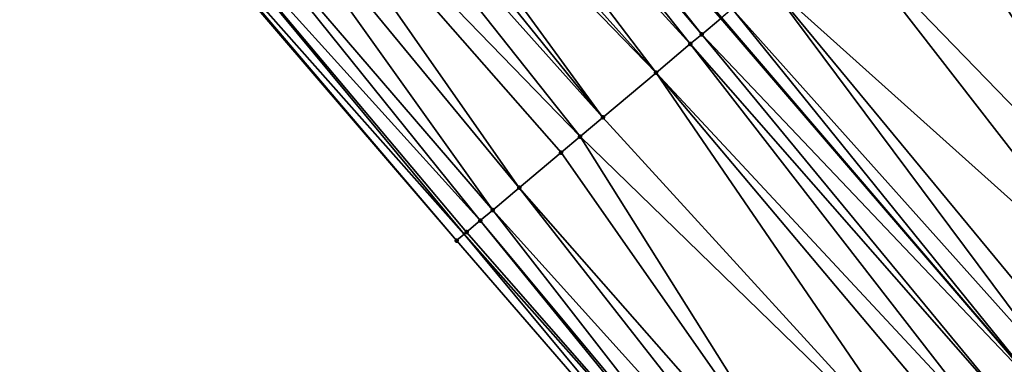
# Model space of a CAD drawing. Header units: feet. Extents: x 2004186 to 2014793, y 836912 to 864902.
# Tile 427 of 656: x 2008444 to 2008484, y 850686 to 850700. Entities that reach past the tile are written whole.
import ezdxf

# ---------------------------------------------------------------- set-up
doc = ezdxf.new("R2010")
doc.units = ezdxf.units.FT
doc.header["$LTSCALE"] = 100
doc.header["$MEASUREMENT"] = 0
for name, color, linetype, lineweight in [('EP_Travel Lane', 5, 'Continuous', 40), ('GPL_Skip Line', 2, 'Continuous', 40), ('Road Shots', 4, 'Continuous', 200), ('Road X-Section', 30, 'Continuous', 13)]:
    doc.layers.add(name, color=color, linetype=linetype, lineweight=lineweight)
doc.layers.add('I-77 SB_MM21-27-Surface-Border', color=7, linetype='Continuous')
doc.layers.add('I-77 SB_MM21-27-Surface-TIN', color=7, linetype='Continuous')

msp = doc.modelspace()

# ---------------------------------------------------------------- linework, layer by layer
at = {"layer": 'EP_Travel Lane'}
msp.add_polyline3d([(2008527.697784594, 850615.8294340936, 428.97344328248), (2008514.753793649, 850631.0755985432, 429.0991337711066), (2008501.809581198, 850646.3220238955, 429.131915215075), (2008488.632730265, 850661.3927409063, 429.1752030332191), (2008475.369676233, 850676.3709451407, 429.190805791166), (2008462.106707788, 850691.3490527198, 429.2525368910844), (2008448.843834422, 850706.3270529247, 429.3657356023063), (2008444.203606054, 850711.5673458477, 429.394913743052)], dxfattribs=at)
at = {"layer": 'GPL_Skip Line'}
msp.add_polyline3d([(2008537.109924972, 850623.7591849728, 429.2130832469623), (2008524.264419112, 850639.0886550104, 429.2724444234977), (2008511.418972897, 850654.4180538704, 429.3569865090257), (2008498.460989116, 850669.662586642, 429.4265368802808), (2008485.462920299, 850684.863777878, 429.4436608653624), (2008472.464926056, 850700.0648818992, 429.5018504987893), (2008459.466996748, 850715.2659099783, 429.5958897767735), (2008454.918006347, 850720.5859366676, 429.6400841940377)], dxfattribs=at)
at = {"layer": 'I-77 SB_MM21-27-Surface-Border', "color": 3, "linetype": 'ByBlock', "lineweight": -2}
msp.add_polyline3d([(2008527.59071015, 850615.7392246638, 428.9704999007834), (2008514.600691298, 850630.946596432, 429.0979360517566), (2008501.664380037, 850646.1996936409, 429.1277883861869), (2008488.226903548, 850661.0512531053, 429.1677871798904), (2008474.878458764, 850675.9575898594, 429.1857798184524), (2008461.798098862, 850691.0893898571, 429.2414532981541), (2008448.780580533, 850706.2738255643, 429.3650213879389), (2008444.182241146, 850711.5493623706, 429.3944395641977), (2008436.583452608, 850722.1429721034, 429.4927287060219), (2008425.998481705, 850739.3747940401, 429.6771073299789), (2008416.484405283, 850757.5083837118, 429.8139452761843), (2008405.593145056, 850774.4829372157, 429.8849395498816), (2008392.55973734, 850789.6543811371, 429.9084286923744), (2008379.679431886, 850804.9545096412, 429.9717970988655), (2008366.95222463, 850820.3833275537, 430.0734191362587), (2008354.225158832, 850835.8119774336, 430.2312749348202), (2008342.110780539, 850851.7643783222, 430.3087367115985), (2008330.001785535, 850867.7133945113, 430.3576592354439), (2008317.145100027, 850883.033301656, 430.4390062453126), (2008303.488193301, 850897.6800516, 430.5276311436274), (2008290.613956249, 850912.9853251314, 430.585426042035), (2008277.739760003, 850928.2905501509, 430.6582145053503)], dxfattribs=at)
at = {"layer": 'I-77 SB_MM21-27-Surface-TIN', "color": 128, "linetype": 'ByBlock', "lineweight": -2}
for points in [[(2008459.253948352, 850715.0866198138, 429.5969368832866), (2008458.794871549, 850714.7002928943, 429.5971016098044), (2008471.672302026, 850699.3978675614, 429.5014233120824)], [(2008459.253948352, 850715.0866198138, 429.5969368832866), (2008471.672302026, 850699.3978675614, 429.5014233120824), (2008472.437430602, 850700.0417450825, 429.5014671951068)], [(2008458.794871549, 850714.7002928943, 429.5971016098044), (2008457.723666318, 850713.7988943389, 429.5829996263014), (2008471.21321574, 850699.0115519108, 429.4963088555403)], [(2008458.794871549, 850714.7002928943, 429.5971016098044), (2008471.21321574, 850699.0115519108, 429.4963088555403), (2008471.672302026, 850699.3978675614, 429.5014233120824)], [(2008457.723666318, 850713.7988943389, 429.5829996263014), (2008456.499420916, 850712.7687374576, 429.5608419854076), (2008469.835935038, 850697.8526309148, 429.4688062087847)], [(2008457.723666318, 850713.7988943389, 429.5829996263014), (2008469.835935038, 850697.8526309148, 429.4688062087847), (2008471.21321574, 850699.0115519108, 429.4963088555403)], [(2008456.499420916, 850712.7687374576, 429.5608419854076), (2008455.88728818, 850712.253670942, 429.5441768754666), (2008469.835935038, 850697.8526309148, 429.4688062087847)], [(2008455.88728818, 850712.253670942, 429.5441768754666), (2008455.122124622, 850711.6098349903, 429.5246605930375), (2008467.693478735, 850696.049888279, 429.4150823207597)], [(2008455.88728818, 850712.253670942, 429.5441768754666), (2008467.693478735, 850696.049888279, 429.4150823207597), (2008469.835935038, 850697.8526309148, 429.4688062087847)], [(2008455.122124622, 850711.6098349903, 429.5246605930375), (2008454.356955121, 850710.9660061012, 429.5018358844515), (2008467.693478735, 850696.049888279, 429.4150823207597)], [(2008454.356955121, 850710.9660061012, 429.5018358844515), (2008452.826627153, 850709.6783352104, 429.4623288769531), (2008466.775290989, 850695.277275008, 429.3964069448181)], [(2008454.356955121, 850710.9660061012, 429.5018358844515), (2008466.775290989, 850695.277275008, 429.3964069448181), (2008467.693478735, 850696.049888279, 429.4150823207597)], [(2008485.75085399, 850711.2449927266, 429.6058605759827), (2008483.761565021, 850709.5708573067, 429.6309794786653), (2008497.404169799, 850694.9122551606, 429.5607963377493)], [(2008452.826627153, 850709.6783352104, 429.4623288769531), (2008451.602354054, 850708.648211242, 429.4247533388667), (2008464.326738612, 850693.2170344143, 429.3178143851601)], [(2008452.826627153, 850709.6783352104, 429.4623288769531), (2008466.010127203, 850694.6334393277, 429.3767630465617), (2008466.775290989, 850695.277275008, 429.3964069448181)], [(2008452.826627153, 850709.6783352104, 429.4623288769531), (2008464.326738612, 850693.2170344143, 429.3178143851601), (2008466.010127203, 850694.6334393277, 429.3767630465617)], [(2008495.108817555, 850692.9805828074, 429.5793119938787), (2008483.761565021, 850709.5708573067, 429.6309794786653), (2008482.537404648, 850708.5405993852, 429.6561529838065)], [(2008497.404169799, 850694.9122551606, 429.5607963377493), (2008483.761565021, 850709.5708573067, 429.6309794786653), (2008495.108817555, 850692.9805828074, 429.5793119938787)], [(2008451.602354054, 850708.648211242, 429.4247533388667), (2008450.225066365, 850707.4892985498, 429.3933617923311), (2008463.25550294, 850692.3156720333, 429.2867658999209)], [(2008451.602354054, 850708.648211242, 429.4247533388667), (2008463.25550294, 850692.3156720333, 429.2867658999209), (2008464.326738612, 850693.2170344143, 429.3178143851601)], [(2008495.108817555, 850692.9805828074, 429.5793119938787), (2008482.537404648, 850708.5405993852, 429.6561529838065), (2008481.925319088, 850708.025476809, 429.6657487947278)], [(2008481.466244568, 850707.6391471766, 429.667183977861), (2008494.802766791, 850692.7230310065, 429.5796667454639), (2008481.925319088, 850708.025476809, 429.6657487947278)], [(2008495.108817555, 850692.9805828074, 429.5793119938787), (2008481.925319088, 850708.025476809, 429.6657487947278), (2008494.802766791, 850692.7230310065, 429.5796667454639)], [(2008449.339156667, 850706.7438604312, 429.3713284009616), (2008462.754591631, 850691.8941959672, 429.2716298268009), (2008450.225066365, 850707.4892985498, 429.3933617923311)], [(2008462.754591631, 850691.8941959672, 429.2716298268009), (2008463.25550294, 850692.3156720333, 429.2867658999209), (2008450.225066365, 850707.4892985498, 429.3933617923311)], [(2008494.343690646, 850692.3367033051, 429.5801988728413), (2008481.466244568, 850707.6391471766, 429.667183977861), (2008480.701108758, 850706.995278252, 429.6631130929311)], [(2008494.343690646, 850692.3367033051, 429.5801988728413), (2008494.802766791, 850692.7230310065, 429.5796667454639), (2008481.466244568, 850707.6391471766, 429.667183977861)], [(2008492.2012999, 850690.5338827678, 429.5629748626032), (2008480.701108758, 850706.995278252, 429.6631130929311), (2008480.088991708, 850706.4801930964, 429.6551794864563)], [(2008494.343690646, 850692.3367033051, 429.5801988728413), (2008480.701108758, 850706.995278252, 429.6631130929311), (2008492.2012999, 850690.5338827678, 429.5629748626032)], [(2008449.339156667, 850706.7438604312, 429.3713284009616), (2008448.843834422, 850706.3270529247, 429.3657356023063), (2008462.106707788, 850691.3490527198, 429.2525368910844)], [(2008449.339156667, 850706.7438604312, 429.3713284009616), (2008462.106707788, 850691.3490527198, 429.2525368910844), (2008462.198858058, 850691.426587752, 429.2558464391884)], [(2008449.339156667, 850706.7438604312, 429.3713284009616), (2008462.198858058, 850691.426587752, 429.2558464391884), (2008462.754591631, 850691.8941959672, 429.2716298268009)], [(2008448.780580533, 850706.2738255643, 429.3650213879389), (2008461.798098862, 850691.0893898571, 429.2414532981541), (2008448.843834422, 850706.3270529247, 429.3657356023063)], [(2008461.798098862, 850691.0893898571, 429.2414532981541), (2008462.106707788, 850691.3490527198, 429.2525368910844), (2008448.843834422, 850706.3270529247, 429.3657356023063)], [(2008490.977064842, 850689.503713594, 429.5465787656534), (2008480.088991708, 850706.4801930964, 429.6551794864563), (2008477.028360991, 850703.9048213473, 429.5902016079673)], [(2008492.2012999, 850690.5338827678, 429.5629748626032), (2008480.088991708, 850706.4801930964, 429.6551794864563), (2008490.977064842, 850689.503713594, 429.5465787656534)], [(2008489.293728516, 850688.0872465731, 429.5167298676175), (2008477.028360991, 850703.9048213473, 429.5902016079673), (2008474.273802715, 850701.5869756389, 429.5369372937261)], [(2008490.977064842, 850689.503713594, 429.5465787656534), (2008477.028360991, 850703.9048213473, 429.5902016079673), (2008489.293728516, 850688.0872465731, 429.5167298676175)], [(2008486.233095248, 850685.5118778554, 429.4503420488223), (2008474.273802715, 850701.5869756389, 429.5369372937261), (2008472.896519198, 850700.4280579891, 429.507867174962)], [(2008489.293728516, 850688.0872465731, 429.5167298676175), (2008474.273802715, 850701.5869756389, 429.5369372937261), (2008486.998245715, 850686.1557293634, 429.4625690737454)], [(2008486.998245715, 850686.1557293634, 429.4625690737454), (2008474.273802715, 850701.5869756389, 429.5369372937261), (2008486.233095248, 850685.5118778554, 429.4503420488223)], [(2008472.896519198, 850700.4280579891, 429.507867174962), (2008472.464926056, 850700.0648818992, 429.5018504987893), (2008485.462920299, 850684.863777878, 429.4436608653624)], [(2008486.233095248, 850685.5118778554, 429.4503420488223), (2008472.896519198, 850700.4280579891, 429.507867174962), (2008485.462920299, 850684.863777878, 429.4436608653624)], [(2008472.437430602, 850700.0417450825, 429.5014671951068), (2008471.672302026, 850699.3978675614, 429.5014233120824), (2008485.462920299, 850684.863777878, 429.4436608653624)], [(2008472.437430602, 850700.0417450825, 429.5014671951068), (2008485.462920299, 850684.863777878, 429.4436608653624), (2008472.464926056, 850700.0648818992, 429.5018504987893)], [(2008471.672302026, 850699.3978675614, 429.5014233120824), (2008471.21321574, 850699.0115519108, 429.4963088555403), (2008484.396758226, 850683.9666055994, 429.4344120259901)], [(2008471.672302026, 850699.3978675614, 429.5014233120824), (2008484.396758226, 850683.9666055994, 429.4344120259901), (2008485.462920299, 850684.863777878, 429.4436608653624)], [(2008471.21321574, 850699.0115519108, 429.4963088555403), (2008469.835935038, 850697.8526309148, 429.4688062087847), (2008483.478583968, 850683.193976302, 429.4232473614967)], [(2008471.21321574, 850699.0115519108, 429.4963088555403), (2008483.478583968, 850683.193976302, 429.4232473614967), (2008484.396758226, 850683.9666055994, 429.4344120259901)], [(2008469.835935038, 850697.8526309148, 429.4688062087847), (2008467.693478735, 850696.049888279, 429.4150823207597), (2008481.183086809, 850681.2624761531, 429.3610944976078)], [(2008469.835935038, 850697.8526309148, 429.4688062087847), (2008482.713425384, 850682.5501344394, 429.4065020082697), (2008483.478583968, 850683.193976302, 429.4232473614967)], [(2008469.835935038, 850697.8526309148, 429.4688062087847), (2008481.183086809, 850681.2624761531, 429.3610944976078), (2008482.713425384, 850682.5501344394, 429.4065020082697)], [(2008467.693478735, 850696.049888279, 429.4150823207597), (2008466.775290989, 850695.277275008, 429.3964069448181), (2008481.183086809, 850681.2624761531, 429.3610944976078)], [(2008466.775290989, 850695.277275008, 429.3964069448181), (2008466.010127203, 850694.6334393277, 429.3767630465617), (2008477.510287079, 850678.1720809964, 429.2592695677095)], [(2008466.775290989, 850695.277275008, 429.3964069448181), (2008477.510287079, 850678.1720809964, 429.2592695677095), (2008481.183086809, 850681.2624761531, 429.3610944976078)], [(2008466.010127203, 850694.6334393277, 429.3767630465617), (2008464.326738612, 850693.2170344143, 429.3178143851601), (2008477.510287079, 850678.1720809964, 429.2592695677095)], [(2008476.653543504, 850677.4511829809, 429.2383428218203), (2008464.326738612, 850693.2170344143, 429.3178143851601), (2008463.25550294, 850692.3156720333, 429.2867658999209)], [(2008476.653543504, 850677.4511829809, 429.2383428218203), (2008477.510287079, 850678.1720809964, 429.2592695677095), (2008464.326738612, 850693.2170344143, 429.3178143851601)], [(2008462.754591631, 850691.8941959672, 429.2716298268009), (2008475.539802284, 850676.5141047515, 429.1925464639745), (2008463.25550294, 850692.3156720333, 429.2867658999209)], [(2008476.653543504, 850677.4511829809, 429.2383428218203), (2008463.25550294, 850692.3156720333, 429.2867658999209), (2008475.539802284, 850676.5141047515, 429.1925464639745)], [(2008462.754591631, 850691.8941959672, 429.2716298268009), (2008462.198858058, 850691.426587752, 429.2558464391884), (2008475.369676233, 850676.3709451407, 429.190805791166)], [(2008462.754591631, 850691.8941959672, 429.2716298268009), (2008475.369676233, 850676.3709451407, 429.190805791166), (2008475.539802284, 850676.5141047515, 429.1925464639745)], [(2008461.798098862, 850691.0893898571, 429.2414532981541), (2008474.878458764, 850675.9575898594, 429.1857798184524), (2008462.106707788, 850691.3490527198, 429.2525368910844)], [(2008462.198858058, 850691.426587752, 429.2558464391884), (2008462.106707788, 850691.3490527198, 429.2525368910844), (2008475.369676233, 850676.3709451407, 429.190805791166)], [(2008474.878458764, 850675.9575898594, 429.1857798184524), (2008475.369676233, 850676.3709451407, 429.190805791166), (2008462.106707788, 850691.3490527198, 429.2525368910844)]]:
    msp.add_3dface(points, dxfattribs=at)
at = {"layer": 'Road Shots', "lineweight": 100}
for p in [(2008471.672302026, 850699.3978675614, 429.5014233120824), (2008471.21321574, 850699.0115519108, 429.4963088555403), (2008469.835935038, 850697.8526309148, 429.4688062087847), (2008467.693478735, 850696.049888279, 429.4150823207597), (2008466.775290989, 850695.277275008, 429.3964069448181), (2008466.010127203, 850694.6334393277, 429.3767630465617), (2008464.326738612, 850693.2170344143, 429.3178143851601), (2008463.25550294, 850692.3156720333, 429.2867658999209), (2008462.754591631, 850691.8941959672, 429.2716298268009), (2008461.798098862, 850691.0893898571, 429.2414532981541), (2008462.198858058, 850691.426587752, 429.2558464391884)]:
    msp.add_point(p, dxfattribs=at)
at = {"layer": 'Road X-Section', "extrusion": (-0.6438751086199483, 0.7651255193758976, 0.002789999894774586), "elevation": -642311.8992284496, "flags": 128}
msp.add_lwpolyline([(-2084472.306885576, 2221.300229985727), (-2084472.830632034, 2221.31462318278), (-2084473.556922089, 2221.330406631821), (-2084474.21156261, 2221.345542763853), (-2084475.611562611, 2221.376591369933), (-2084477.81156261, 2221.435540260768), (-2084478.81156261, 2221.455184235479), (-2084480.01156261, 2221.473859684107), (-2084482.81156261, 2221.52758378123), (-2084484.611562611, 2221.555086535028), (-2084485.21156261, 2221.560201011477), (-2084486.21156261, 2221.560244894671), (-2084486.81156261, 2221.566644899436), (-2084488.61156261, 2221.595715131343), (-2084492.21156261, 2221.648979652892), (-2084496.21156261, 2221.71395778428), (-2084497.011562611, 2221.721891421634), (-2084498.01156261, 2221.725962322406), (-2084498.61156261, 2221.724527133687), (-2084499.411562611, 2221.714931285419), (-2084501.01156261, 2221.689757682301), (-2084503.61156261, 2221.664638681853), (-2084505.21156261, 2221.646097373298), (-2084506.811562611, 2221.619379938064), (-2084508.41156261, 2221.599337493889), (-2084509.41156261, 2221.585503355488), (-2084510.41156261, 2221.579793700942), (-2084510.81156261, 2221.573761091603)], dxfattribs=at)
at = {"layer": 'Road X-Section', "extrusion": (-0.643875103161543, 0.7651255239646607, 0.002790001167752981), "elevation": -642331.8843610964, "flags": 128}
msp.add_lwpolyline([(-2084472.576594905, 2221.301132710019), (-2084473.440935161, 2221.307899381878), (-2084474.896454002, 2221.353695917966), (-2084476.016143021, 2221.374622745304), (-2084480.816143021, 2221.476448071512), (-2084482.81614302, 2221.521855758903), (-2084483.816143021, 2221.538601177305), (-2084485.016143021, 2221.549765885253), (-2084487.416143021, 2221.565695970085), (-2084488.41614302, 2221.577923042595), (-2084491.416143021, 2221.632084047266), (-2084493.616143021, 2221.661933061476), (-2084495.216143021, 2221.678329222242), (-2084498.01614302, 2221.695553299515), (-2084499.016143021, 2221.694666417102), (-2084502.016143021, 2221.676150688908), (-2084503.216143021, 2221.668358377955), (-2084504.616143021, 2221.661519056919), (-2084506.816143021, 2221.641375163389), (-2084509.416143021, 2221.611256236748), (-2084511.616143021, 2221.573601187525), (-2084512.816143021, 2221.549434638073)], dxfattribs=at)

doc.saveas('drawing.dxf')
